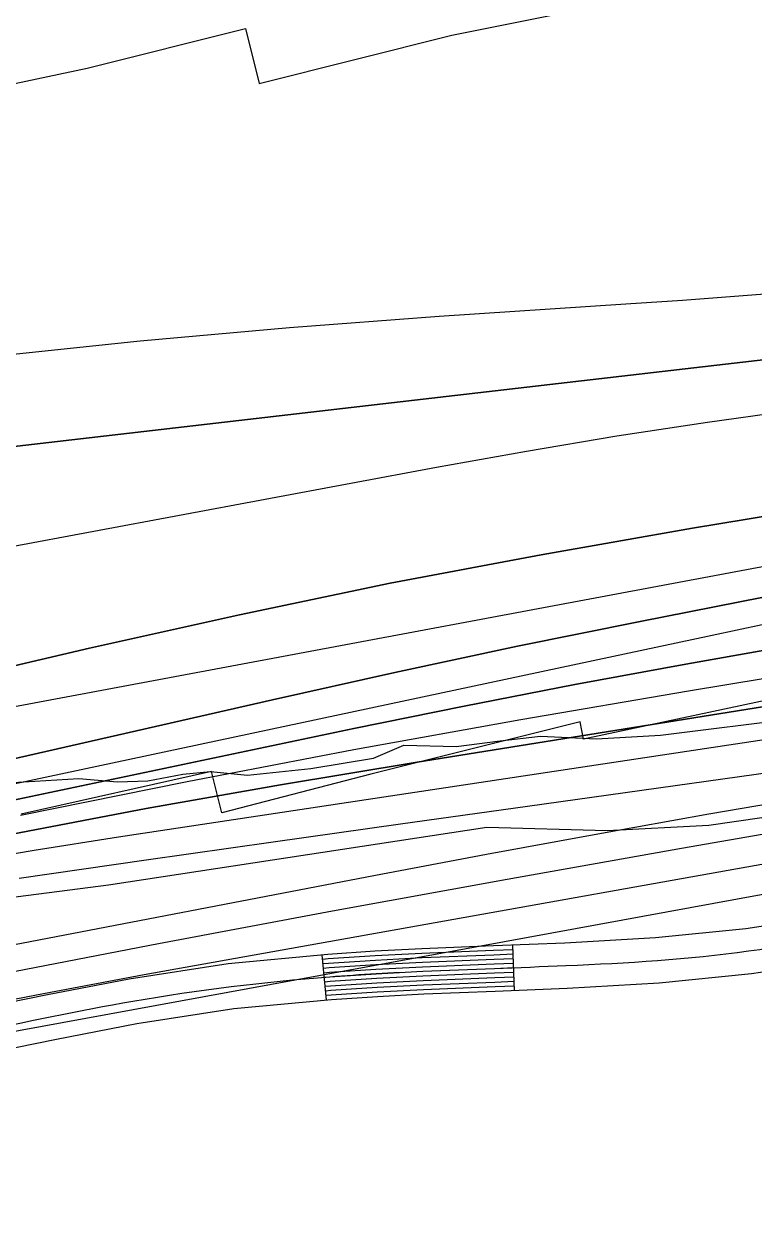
# Model space of a CAD drawing. Extents: x 3177185 to 3215018, y 812988 to 838321.
# Drawn here: x 3204917 to 3205398, y 826308 to 827103 of the extents above; entities that cross this region are included whole.
import ezdxf

# ---------------------------------------------------------------- set-up
doc = ezdxf.new("R2010")
doc.units = 0
for name, color, linetype in [('V-RIVR-EDGE', 7, 'Continuous'), ('V-ROAD-CNTR', 7, 'Continuous'), ('V-RRAP-RVMT', 7, 'Continuous'), ('V-SITE-VEGE', 7, 'Continuous'), ('V-TOPO-DPTH', 7, 'Continuous'), ('V-TOPO-MAJR', 7, 'Continuous'), ('V-TOPO-MINR', 7, 'Continuous'), ('V-TOPO-WATR', 7, 'Continuous')]:
    doc.layers.add(name, color=color, linetype=linetype)

msp = doc.modelspace()

# ---------------------------------------------------------------- linework, layer by layer
at = {"layer": 'V-RIVR-EDGE'}
msp.add_lwpolyline([(3204909.62, 826603.81), (3204953.1, 826606.31), (3204978.74, 826604.07), (3204998.73, 826604.89), (3205021.78, 826609.18), (3205040.04, 826610.88), (3205064.38, 826608.64), (3205106.12, 826612.89), (3205147.43, 826619.74), (3205167.45, 826628.38), (3205201.78, 826627.43), (3205230.92, 826631.27), (3205257.44, 826634.25), (3205294.38, 826632.42), (3205336.55, 826634.92), (3205428.3, 826646.43)], dxfattribs=at)
at = {"layer": 'V-ROAD-CNTR'}
for p, q in [((3205116.42, 826460.26), (3205113.59, 826490.13)), ((3205240.44, 826466.51), (3205239.24, 826496.49))]:
    msp.add_line(p, q, dxfattribs=at)
for points in [[(3205421.67, 826511.61), (3205392.79, 826507.37), (3205333.34, 826501.45), (3205273.53, 826497.85), (3205226.47, 826495.98), (3205179.17, 826494.11), (3205148.31, 826492.5), (3205117.34, 826490.48), (3205051.58, 826484.25), (3204986.23, 826474.19), (3204932.55, 826463.7), (3204879.22, 826452.95)], [(3205239.36, 826493.49), (3205226.59, 826492.98), (3205179.31, 826491.11), (3205148.49, 826489.5), (3205117.58, 826487.49), (3205113.88, 826487.14)], [(3205239.48, 826490.49), (3205226.71, 826489.98), (3205179.45, 826488.12), (3205148.66, 826486.51), (3205117.82, 826484.5), (3205114.16, 826484.16)], [(3205426.29, 826481.97), (3205396.46, 826477.59), (3205335.72, 826471.54), (3205275.03, 826467.89), (3205227.66, 826466), (3205180.55, 826464.14), (3205150.07, 826462.55), (3205119.73, 826460.58), (3205055.28, 826454.47), (3204991.39, 826444.63), (3204938.39, 826434.28), (3204885.19, 826423.55)], [(3205239.6, 826487.49), (3205226.83, 826486.98), (3205179.59, 826485.12), (3205148.84, 826483.51), (3205118.06, 826481.51), (3205114.44, 826481.17)], [(3205239.72, 826484.5), (3205226.95, 826483.99), (3205179.72, 826482.12), (3205149.01, 826480.52), (3205118.29, 826478.52), (3205114.72, 826478.18)], [(3205239.84, 826481.5), (3205227.07, 826480.99), (3205179.86, 826479.13), (3205149.19, 826477.52), (3205118.53, 826475.53), (3205115.01, 826475.2)], [(3205239.96, 826478.5), (3205227.19, 826477.99), (3205180, 826476.13), (3205149.36, 826474.53), (3205118.77, 826472.54), (3205115.29, 826472.21)], [(3205240.08, 826475.5), (3205227.31, 826474.99), (3205180.14, 826473.13), (3205149.54, 826471.53), (3205119.01, 826469.55), (3205115.57, 826469.22)], [(3205240.2, 826472.51), (3205227.42, 826472), (3205180.27, 826470.14), (3205149.72, 826468.54), (3205119.25, 826466.56), (3205115.86, 826466.24)], [(3205240.32, 826469.51), (3205227.54, 826469), (3205180.41, 826467.14), (3205149.89, 826465.54), (3205119.49, 826463.57), (3205116.14, 826463.25)]]:
    msp.add_lwpolyline(points, dxfattribs=at)
msp.add_spline([(3208346.33, 826885.16), (3208115.92, 826852.91), (3207967.2, 826843.05), (3207845.12, 826830.71), (3207782.59, 826825.96), (3207729.15, 826803.04), (3207632.74, 826757.52), (3207576.82, 826732.57), (3207528.78, 826724.65), (3207465.82, 826728.3), (3207400.78, 826747.61), (3207285.14, 826774.24), (3207265.49, 826779.47), (3207234.16, 826783.24), (3207181.08, 826779.45), (3207100.43, 826767.97), (3206894.6, 826726.74), (3206803.82, 826712.09), (3206713.38, 826706.32), (3206422.13, 826687.7), (3206204.47, 826669.01), (3206163.53, 826662.1), (3206084.98, 826660.77), (3206033.07, 826662.23), (3205996, 826664.11), (3205951.21, 826658.68), (3205862.03, 826638.24), (3205753.41, 826610.47), (3205693.41, 826589.3), (3205596.74, 826559.25), (3205544.27, 826530.68), (3205492.93, 826508.83), (3205453.24, 826501.62), (3205394.63, 826492.48), (3205274.28, 826482.87), (3205179.86, 826479.13), (3205118.53, 826475.53), (3204988.81, 826459.41), (3204882.21, 826438.25), (3204738.79, 826408.78), (3204661.89, 826391.11), (3204557.87, 826358.52), (3204461.16, 826327.29), (3204416.41, 826311.32), (3204373.42, 826296.62), (3204363.58, 826281.8), (3204304.53, 826204.56), (3204208.99, 826114.97), (3204177.84, 826084.19), (3204147.84, 826061.29), (3204104.85, 826037.51), (3204030.25, 826008.34), (3203913.88, 825969.44), (3203861.88, 825949.2), (3203832.85, 825932.38), (3203796.87, 825899.63), (3203760.24, 825850.31), (3203678.17, 825721.85), (3203641.98, 825677.04), (3203591.59, 825626.37), (3203428.04, 825388.93), (3203355.58, 825313.94), (3203305.56, 825288.86), (3203268.85, 825278.81), (3203213.1, 825267.39), (3203162.42, 825259.45), (3203116.87, 825250.92), (3203049.7, 825231.64), (3202999.01, 825192.63), (3202832.75, 825055.41), (3202762.78, 824997.98), (3202671.39, 824938.05), (3202495.43, 824822.97), (3202258.52, 824637.83), (3202113.21, 824519.41), (3202089.04, 824490.21), (3202052.55, 824459.69), (3202001.9, 824428.31), (3201971.11, 824410.22), (3201927.52, 824384.2), (3201877.32, 824324.54), (3201830.51, 824267.07), (3201794.71, 824236.12), (3201692.13, 824156.95), (3201566.96, 824054.52), (3201483.79, 823975.05), (3201374.95, 823825.01), (3201313.76, 823770.44), (3201289.74, 823735.11), (3201250.3, 823687.81), (3201221.93, 823651.21), (3201184.91, 823588.03), (3201140.66, 823508.86), (3201081.78, 823436.05), (3201048.03, 823379.18), (3201034.54, 823326.01), (3201024.15, 823274.72)], degree=3, dxfattribs=at)
at = {"layer": 'V-RRAP-RVMT'}
for p, q in [((3205198.95, 827096.14), (3205325.53, 827121.61)), ((3204958.72, 827074.42), (3205063.05, 827100.48)), ((3205063.05, 827100.48), (3205071.92, 827064.38)), ((3205071.92, 827064.38), (3205198.95, 827096.14)), ((3204848.07, 827051.12), (3204958.72, 827074.42)), ((3205412.84, 826659.4), (3205285.8, 826632.36)), ((3205283.55, 826643.59), (3205145.53, 826609.14)), ((3205285.8, 826632.36), (3205283.55, 826643.59)), ((3205040.59, 826610.86), (3204915.06, 826582.84)), ((3205047.36, 826583.74), (3205040.59, 826610.86)), ((3205145.53, 826609.14), (3205047.36, 826583.74))]:
    msp.add_line(p, q, dxfattribs=at)
at = {"layer": 'V-SITE-VEGE'}
msp.add_lwpolyline([(3205421.65, 826583.08), (3205368.48, 826575.33), (3205301.44, 826571.78), (3205222.2, 826574.04), (3204972.68, 826535.99), (3204787.01, 826512.13)], dxfattribs=at)
at = {"layer": 'V-TOPO-DPTH'}
for points in [[(3206977.21, 827158.44), (3206330.16, 826980.22), (3206316.31, 826978.22), (3206302.44, 826976.35), (3206288.55, 826974.67), (3206274.65, 826973.12), (3206158.99, 826961.03), (3206087.23, 826953.57), (3206015.48, 826946.15), (3205943.71, 826938.8), (3205871.95, 826931.51), (3205590.12, 826902.99), (3205566.37, 826900.54), (3205542.63, 826898.02), (3205518.89, 826895.39), (3205495.17, 826892.7), (3204707.34, 826801.65)], [(3204707.34, 826801.65), (3205495.17, 826892.7), (3205518.89, 826895.39), (3205542.63, 826898.02), (3205566.37, 826900.54), (3205590.12, 826902.99), (3205871.95, 826931.51), (3205943.71, 826938.8), (3206015.48, 826946.15), (3206087.23, 826953.57), (3206158.99, 826961.03), (3206274.65, 826973.12), (3206288.55, 826974.67), (3206302.44, 826976.35), (3206316.31, 826978.22), (3206330.16, 826980.22), (3206977.21, 827158.44)], [(3204623.99, 826706.01), (3205188.92, 826811.54), (3205248.34, 826822.14), (3205307.87, 826832.09), (3205367.55, 826841.08), (3205427.34, 826849.41), (3205532.8, 826863.25), (3205539.93, 826864.15), (3205547.07, 826865.01), (3205554.22, 826865.81), (3205561.37, 826866.56), (3205618.01, 826872.27), (3205653.48, 826875.83), (3205688.95, 826879.38), (3205724.43, 826882.92), (3205759.91, 826886.44), (3206245.12, 826934.51), (3206276.82, 826937.79), (3206308.5, 826941.25), (3206340.15, 826945), (3206371.78, 826948.93), (3206781.17, 827001.65), (3206856.26, 827011.73), (3206931.26, 827022.38)], [(3204623.99, 826706.01), (3205188.92, 826811.54), (3205248.34, 826822.14), (3205307.87, 826832.09), (3205367.55, 826841.08), (3205427.34, 826849.41), (3205532.8, 826863.25), (3205539.93, 826864.15), (3205547.07, 826865.01), (3205554.22, 826865.81), (3205561.37, 826866.56), (3205618.01, 826872.27), (3205653.48, 826875.83), (3205688.95, 826879.38), (3205724.43, 826882.92), (3205759.91, 826886.44), (3206245.12, 826934.51), (3206276.82, 826937.79), (3206308.5, 826941.25), (3206340.15, 826945), (3206371.78, 826948.93), (3206781.17, 827001.65), (3206856.26, 827011.73), (3206931.26, 827022.38)], [(3206935.5, 826954), (3206859.25, 826940.03), (3206783, 826926.09), (3206387.84, 826853.97), (3206356.65, 826848.34), (3206325.45, 826842.79), (3206294.22, 826837.35), (3206262.98, 826832), (3206140.9, 826811.32), (3206048.59, 826795.84), (3205956.24, 826780.55), (3205863.84, 826765.56), (3205771.41, 826750.77), (3205638.35, 826729.7), (3205605.63, 826724.47), (3205572.93, 826719.17), (3205540.24, 826713.77), (3205507.56, 826708.3), (3205426.39, 826694.59), (3205353.22, 826681.77), (3205280.15, 826668.38), (3205207.26, 826654.11), (3205134.47, 826639.25), (3204687.53, 826545.24)], [(3204687.53, 826545.24), (3205134.47, 826639.25), (3205207.26, 826654.11), (3205280.15, 826668.38), (3205353.22, 826681.77), (3205426.39, 826694.59), (3205507.56, 826708.3), (3205540.24, 826713.77), (3205572.93, 826719.17), (3205605.63, 826724.47), (3205638.35, 826729.7), (3205771.41, 826750.77), (3205863.84, 826765.56), (3205956.24, 826780.55), (3206048.59, 826795.84), (3206140.9, 826811.32), (3206262.98, 826832), (3206294.22, 826837.35), (3206325.45, 826842.79), (3206356.65, 826848.34), (3206387.84, 826853.97), (3206783, 826926.09), (3206859.25, 826940.03), (3206935.5, 826954)], [(3204651.67, 826620.08), (3204960.22, 826692.15), (3205059.14, 826714.23), (3205158.31, 826734.99), (3205257.88, 826753.8), (3205357.71, 826771.3), (3205505.86, 826795.76), (3205531.83, 826799.88), (3205557.84, 826803.79), (3205583.9, 826807.36), (3205609.98, 826810.71), (3206162.07, 826878.13)], [(3206162.07, 826878.13), (3205609.98, 826810.71), (3205583.9, 826807.36), (3205557.84, 826803.79), (3205531.83, 826799.88), (3205505.86, 826795.76), (3205357.71, 826771.3), (3205257.88, 826753.8), (3205158.31, 826734.99), (3205059.14, 826714.23), (3204960.22, 826692.15), (3204651.67, 826620.08)], [(3206287.98, 826867.9), (3205697.53, 826776.98), (3205675.74, 826773.61), (3205653.94, 826770.23), (3205632.15, 826766.83), (3205610.36, 826763.41), (3205570.72, 826757.18), (3205568.75, 826756.86), (3205566.79, 826756.53), (3205562.86, 826755.82), (3205404.37, 826725.76), (3205323.26, 826709.91), (3205242.27, 826693.47), (3205161.46, 826676.14), (3205080.78, 826658.23), (3204704.57, 826572.5)], [(3204704.57, 826572.5), (3205080.78, 826658.23), (3205161.46, 826676.14), (3205242.27, 826693.47), (3205323.26, 826709.91), (3205404.37, 826725.76), (3205562.86, 826755.82), (3205566.79, 826756.53), (3205568.75, 826756.86), (3205570.72, 826757.18), (3205610.36, 826763.41), (3205632.15, 826766.83), (3205653.94, 826770.23), (3205675.74, 826773.61), (3205697.53, 826776.98), (3206287.98, 826867.9)], [(3206290.35, 826798.64), (3205649.85, 826693.38), (3205614.41, 826687.58), (3205578.97, 826681.8), (3205543.51, 826676.07), (3205508.05, 826670.36), (3205174.77, 826616.92), (3205086.04, 826602.1), (3204997.46, 826586.49), (3204909.09, 826569.71)]]:
    msp.add_lwpolyline(points, dxfattribs=at)
at = {"layer": 'V-TOPO-MAJR'}
for points in [[(3204895.08, 826884.41), (3204993.49, 826894.85), (3205092.07, 826903.49), (3205190.77, 826910.93), (3205313.71, 826919.05), (3205351.02, 826921.63), (3205388.32, 826924.37), (3205425.6, 826927.33), (3205462.87, 826930.45), (3205524.16, 826935.77), (3205530.77, 826936.37), (3205537.38, 826937.01), (3205543.99, 826937.71), (3205550.58, 826938.45), (3205682.12, 826953.73), (3205754.01, 826964.26), (3205825.29, 826977.62), (3205895.65, 826995.2), (3205965.39, 827015.59), (3206109.24, 827062.38)], [(3204716, 826459.62), (3205148.73, 826542.69), (3205221.93, 826556.5), (3205295.2, 826569.99), (3205368.54, 826583), (3205441.95, 826595.7), (3205555.59, 826614.98), (3205572.21, 826617.84), (3205588.82, 826620.75), (3205605.42, 826623.73), (3205622.01, 826626.77), (3205735.44, 826647.81), (3205808.75, 826661.33), (3205882.08, 826674.73), (3205955.45, 826687.96), (3206028.83, 826701.08), (3206291.95, 826747.81)]]:
    msp.add_lwpolyline(points, dxfattribs=at)
at = {"layer": 'V-TOPO-MINR'}
for points in [[(3204707.34, 826801.65), (3205495.17, 826892.7), (3205518.89, 826895.39), (3205542.63, 826898.02), (3205566.37, 826900.54), (3205590.12, 826902.99), (3205871.95, 826931.51), (3205943.71, 826938.8), (3206015.48, 826946.15), (3206087.23, 826953.57), (3206158.99, 826961.03), (3206274.65, 826973.12), (3206288.55, 826974.67), (3206302.44, 826976.35), (3206316.31, 826978.22), (3206330.16, 826980.22), (3206977.21, 827158.44)], [(3204851.74, 826642.72), (3205540.03, 826771.43), (3205551.61, 826773.52), (3205563.2, 826775.52), (3205574.81, 826777.37), (3205586.44, 826779.12), (3205791.89, 826808.83), (3205879.6, 826821.55), (3205967.3, 826834.32), (3206054.98, 826847.17), (3206142.66, 826860.07), (3206298.81, 826883.1), (3206308.4, 826884.55), (3206317.99, 826886.02), (3206327.57, 826887.55), (3206337.15, 826889.12), (3206428.74, 826904.34), (3206484.09, 826913.63), (3206539.43, 826923.02), (3206594.73, 826932.57), (3206650.02, 826942.24), (3207202.96, 827039.69)], [(3204623.99, 826706.01), (3205188.92, 826811.54), (3205248.34, 826822.14), (3205307.87, 826832.09), (3205367.55, 826841.08), (3205427.34, 826849.41), (3205532.8, 826863.25), (3205539.93, 826864.15), (3205547.07, 826865.01), (3205554.22, 826865.81), (3205561.37, 826866.56), (3205618.01, 826872.27), (3205653.48, 826875.83), (3205688.95, 826879.38), (3205724.43, 826882.92), (3205759.91, 826886.44), (3206245.12, 826934.51), (3206276.82, 826937.79), (3206308.5, 826941.25), (3206340.15, 826945), (3206371.78, 826948.93), (3206781.17, 827001.65), (3206856.26, 827011.73), (3206931.26, 827022.38)], [(3204695.32, 826557.19), (3205370.6, 826700.91), (3205403.69, 826707.76), (3205436.82, 826714.35), (3205470.03, 826720.57), (3205503.29, 826726.53), (3205536.59, 826732.22), (3205569.92, 826737.79), (3205603.28, 826743.17), (3205636.65, 826748.44), (3205657, 826751.59), (3205700.56, 826758.38), (3205744.1, 826765.23), (3205787.64, 826772.16), (3205831.17, 826779.14), (3206276.09, 826850.97), (3206299.41, 826854.78), (3206322.71, 826858.66), (3206346, 826862.63), (3206369.27, 826866.66), (3206597.36, 826906.65), (3206704.28, 826925.5), (3206811.17, 826944.49), (3206918.03, 826963.68)], [(3204867.99, 826549.77), (3204923.62, 826559.17), (3204979.35, 826568.01), (3205521.54, 826649.66), (3205552.1, 826654.32), (3205582.64, 826659.04), (3205613.17, 826663.86), (3205643.69, 826668.76), (3205674.19, 826673.76), (3205704.68, 826678.84), (3205735.15, 826684.04), (3205765.6, 826689.31), (3206317.22, 826785.95), (3206325.97, 826787.5), (3206334.71, 826789.06), (3206343.45, 826790.65), (3206352.18, 826792.25), (3206417.82, 826804.42), (3206459.36, 826812.15), (3206500.9, 826819.93), (3206542.42, 826827.76), (3206583.94, 826835.63), (3207166.28, 826946.49)], [(3204914.71, 826582.23), (3205024.47, 826604.34), (3205134.4, 826625.53), (3205244.59, 826645.33), (3205354.95, 826664.21), (3205529.29, 826692.91), (3205552.61, 826696.73), (3205575.94, 826700.55), (3205599.26, 826704.34), (3205622.59, 826708.12), (3206067, 826779.91), (3206110.65, 826787.07), (3206154.27, 826794.37), (3206197.85, 826801.88), (3206241.42, 826809.54), (3206248.59, 826810.82), (3206288.53, 826818.01), (3206328.46, 826825.3), (3206368.36, 826832.73), (3206408.25, 826840.26), (3206959.36, 826945.26)], [(3204651.67, 826620.08), (3204960.22, 826692.15), (3205059.14, 826714.23), (3205158.31, 826734.99), (3205257.88, 826753.8), (3205357.71, 826771.3), (3205505.86, 826795.76), (3205531.83, 826799.88), (3205557.84, 826803.79), (3205583.9, 826807.36), (3205609.98, 826810.71), (3206162.07, 826878.13)], [(3204704.57, 826572.5), (3205080.78, 826658.23), (3205161.46, 826676.14), (3205242.27, 826693.47), (3205323.26, 826709.91), (3205404.37, 826725.76), (3205562.86, 826755.82), (3205566.79, 826756.53), (3205568.75, 826756.86), (3205570.72, 826757.18), (3205610.36, 826763.41), (3205632.15, 826766.83), (3205653.94, 826770.23), (3205675.74, 826773.61), (3205697.53, 826776.98), (3206287.98, 826867.9)], [(3204863.58, 826451.98), (3204929.86, 826464.75), (3204996.21, 826477.09), (3205062.63, 826489.15), (3205525.02, 826571.56), (3205559.88, 826577.83), (3205594.73, 826584.17), (3205629.55, 826590.63), (3205664.37, 826597.17), (3206112.24, 826682.03), (3206151.13, 826689.34), (3206190.03, 826696.58), (3206228.96, 826703.7), (3206267.9, 826710.75), (3206329.05, 826721.73), (3206337.43, 826723.22), (3206345.81, 826724.69), (3206354.19, 826726.13), (3206362.58, 826727.55), (3207137.56, 826857.15)], [(3204890.83, 826475.4), (3205005.59, 826497.52), (3205120.45, 826519.14), (3205235.44, 826540.01), (3205350.52, 826560.39), (3205540.29, 826593.35), (3205566.04, 826597.88), (3205591.77, 826602.48), (3205617.49, 826607.17), (3205643.19, 826611.94), (3205886.36, 826657.54), (3205962.42, 826671.7), (3206038.5, 826685.73), (3206114.62, 826699.56), (3206190.77, 826713.26), (3206310.62, 826734.67), (3206326.86, 826737.56), (3206343.09, 826740.43), (3206359.34, 826743.27), (3206375.58, 826746.09), (3206948.59, 826845.27)], [(3204909.09, 826569.71), (3204997.46, 826586.49), (3205086.04, 826602.1), (3205174.77, 826616.92), (3205508.05, 826670.36), (3205543.51, 826676.07), (3205578.97, 826681.8), (3205614.41, 826687.58), (3205649.85, 826693.38), (3206290.35, 826798.64)], [(3204913.9, 826540.62), (3204997.62, 826552.7), (3205081.35, 826564.68), (3205165.1, 826576.49), (3205248.87, 826588.2), (3205388.57, 826607.6), (3205421.53, 826612.32), (3205454.47, 826617.24), (3205487.35, 826622.44), (3205520.21, 826627.85), (3205570.93, 826636.41), (3205578.4, 826637.69), (3205585.88, 826638.99), (3205593.35, 826640.32), (3205600.82, 826641.68), (3205653.06, 826651.26), (3205686.66, 826657.39), (3205720.26, 826663.47), (3205753.87, 826669.48), (3205787.5, 826675.46), (3206303.63, 826766.59)], [(3204743.85, 826409.24), (3205509.79, 826549.56), (3205553.75, 826557.67), (3205597.69, 826565.84)]]:
    msp.add_lwpolyline(points, dxfattribs=at)
at = {"layer": 'V-TOPO-WATR'}
msp.add_lwpolyline([(3204687.53, 826545.24), (3205134.47, 826639.25), (3205207.26, 826654.11), (3205280.15, 826668.38), (3205353.22, 826681.77), (3205426.39, 826694.59), (3205507.56, 826708.3), (3205540.24, 826713.77), (3205572.93, 826719.17), (3205605.63, 826724.47), (3205638.35, 826729.7), (3205771.41, 826750.77), (3205863.84, 826765.56), (3205956.24, 826780.55), (3206048.59, 826795.84), (3206140.9, 826811.32), (3206262.98, 826832), (3206294.22, 826837.35), (3206325.45, 826842.79), (3206356.65, 826848.34), (3206387.84, 826853.97), (3206783, 826926.09), (3206859.25, 826940.03), (3206935.5, 826954)], dxfattribs=at)

doc.saveas('drawing.dxf')
